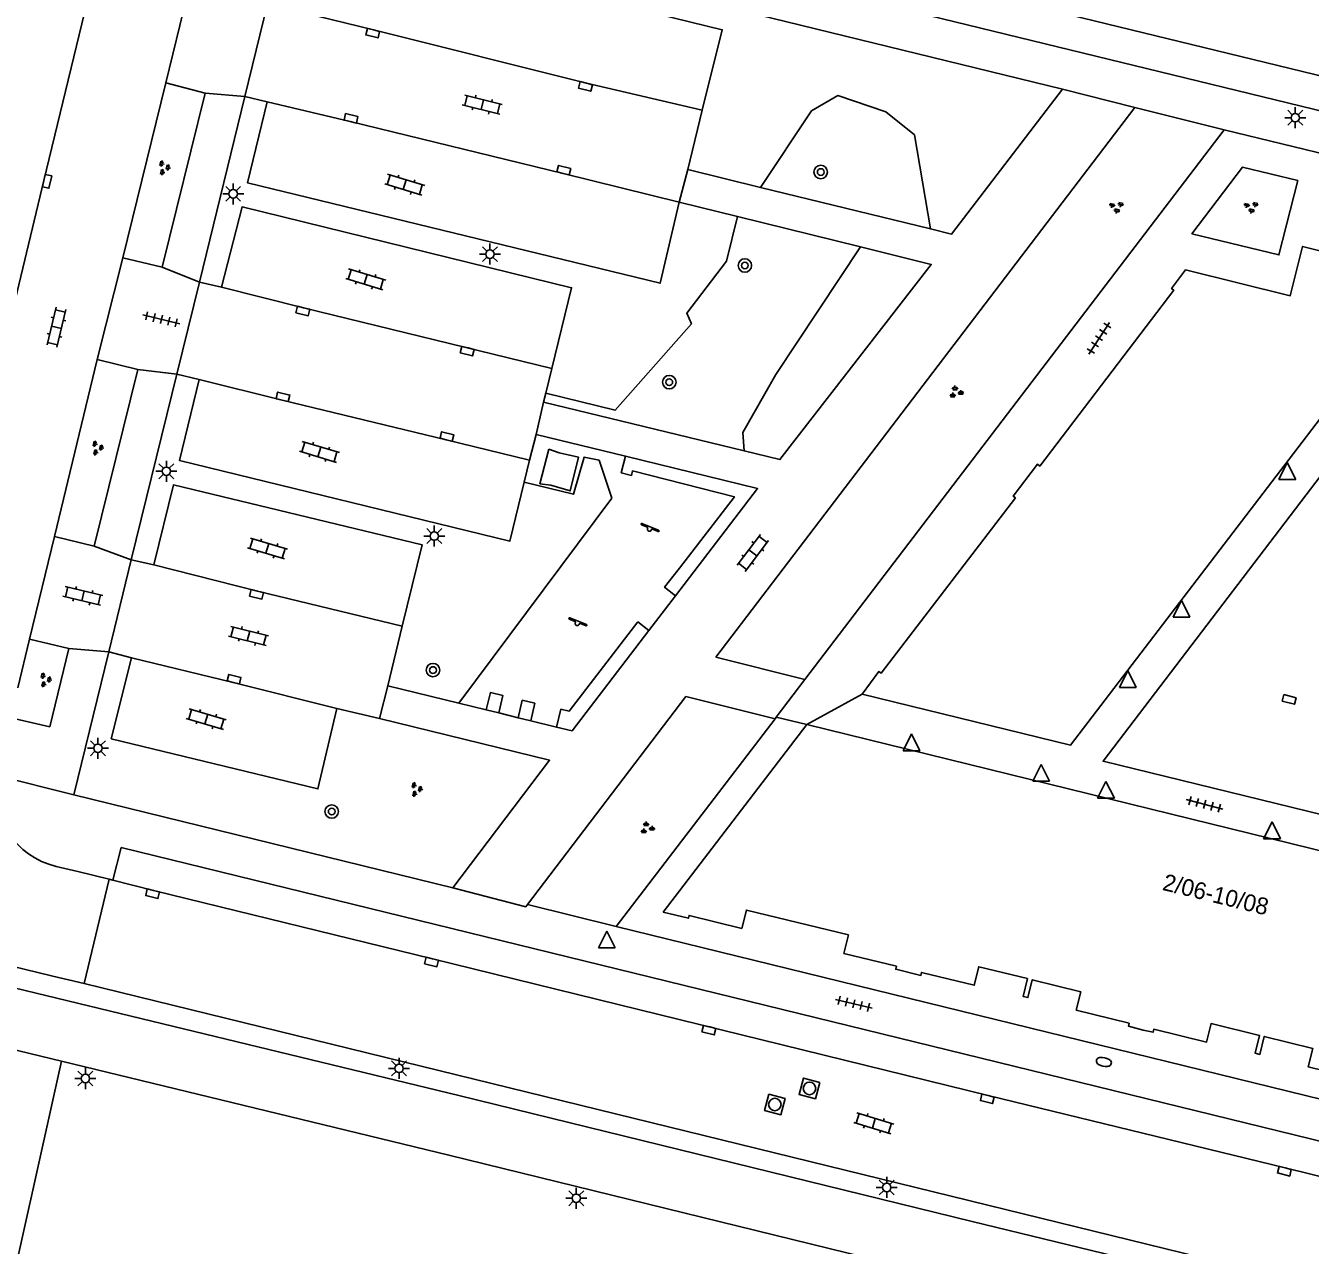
# Model space of a CAD drawing. Extents: x 125000 to 129004, y 397500 to 399008.
# Drawn here: x 126679.9 to 126756.2, y 397867.8 to 397940.2 of the extents above; entities that cross this region are included whole.
import ezdxf

# ---------------------------------------------------------------- set-up
doc = ezdxf.new("R2010")
doc.units = 0
for name, color, linetype in [('gg-afsc-muur', 7, 'Continuous'), ('gg-anno-huisnummerreeks BGT', 7, 'Continuous'), ('gg-bbg-hoofdgebouw', 7, 'Continuous'), ('gg-bbg-lage trafo', 7, 'Continuous'), ('gg-knt-verharding', 7, 'Continuous'), ('gg-knt-verharding nz', 7, 'Continuous'), ('gt-grn-groengrens', 7, 'Continuous'), ('gt-grn-weggrens', 7, 'Continuous'), ('gt-symb-boom', 7, 'Continuous'), ('gt-symb-brandkraan', 7, 'Continuous'), ('gt-symb-groenvak', 7, 'Continuous'), ('gt-symb-klinker verharding', 7, 'Continuous'), ('gt-symb-kolk', 7, 'Continuous'), ('gt-symb-kolk center center', 7, 'Continuous'), ('gt-symb-lichtmast', 7, 'Continuous'), ('gt-symb-rioolschacht', 7, 'Continuous'), ('gt-symb-speelvoorziening', 7, 'Continuous'), ('gt-symb-tegel verharding', 7, 'Continuous'), ('gt-symb-waterafsluiter', 7, 'Continuous')]:
    doc.layers.add(name, color=color, linetype=linetype)

# ---------------------------------------------------------------- blocks, each defined once
blk = doc.blocks.new('gt0-LMAST')
at = {"layer": 'gt-symb-lichtmast'}
for p, q in [((-0.182, 0.173), (-0.447, 0.438)), ((-0.005, 0.246), (-0.005, 0.621)), ((0.172, 0.173), (0.437, 0.438)), ((-0.255, -0.004), (-0.63, -0.004)), ((-0.182, -0.181), (-0.447, -0.446)), ((-0.005, -0.254), (-0.005, -0.629)), ((0.437, -0.446), (0.172, -0.181)), ((0.245, -0.004), (0.62, -0.004))]:
    blk.add_line(p, q, dxfattribs=at)
blk.add_circle((-0.005, -0.004), 0.25, dxfattribs=at)
blk = doc.blocks.new('gt0-KOLK')
at = {"layer": 'gt-symb-kolk'}
blk.add_lwpolyline([(0, 0), (0.375, 0), (0.375, 0.4), (-0.375, 0.4), (-0.375, 0), (0, 0)], dxfattribs=at)
blk = doc.blocks.new('gt0-BOOM')
at = {"layer": 'gt-symb-boom'}
for radius in [0.4, 0.2]:
    blk.add_circle((0, 0), radius, dxfattribs=at)
blk = doc.blocks.new('gt0-KL1')
at = {"layer": 'gt-symb-klinker verharding'}
for p, q in [((-1.15, 0.3), (1.15, 0.3)), ((-1, -0.3), (-1, 0.3)), ((-0.5, 0.3), (-0.5, 0.45)), ((0, -0.3), (0, 0.3)), ((0.5, 0.3), (0.5, 0.45)), ((1, -0.3), (1, 0.3)), ((-1.15, -0.3), (1.15, -0.3)), ((-0.5, -0.45), (-0.5, -0.3)), ((0.5, -0.45), (0.5, -0.3))]:
    blk.add_line(p, q, dxfattribs=at)
blk = doc.blocks.new('gt0-WAFSL')
at = {"layer": 'gt-symb-waterafsluiter'}
for p, q in [((-0.5, -0.333), (0, 0.667)), ((0, 0.667), (0.5, -0.333)), ((0.5, -0.333), (-0.5, -0.333))]:
    blk.add_line(p, q, dxfattribs=at)
blk = doc.blocks.new('gt0-GRVAK')
at = {"layer": 'gt-symb-groenvak'}
for p, q in [((-0.11, 0.189), (-0.228, 0.24)), ((-0.182, 0.153), (0.088, 0.153)), ((-0.091, 0.211), (-0.156, 0.322)), ((-0.047, 0.214), (-0.047, 0.393)), ((-0.004, 0.211), (0.061, 0.322)), ((0.015, 0.189), (0.133, 0.24)), ((0.262, -0.052), (0.197, 0.059)), ((0.305, -0.049), (0.305, 0.13)), ((0.349, -0.052), (0.414, 0.059)), ((-0.245, -0.228), (-0.363, -0.177)), ((-0.318, -0.264), (-0.047, -0.264)), ((-0.226, -0.206), (-0.291, -0.095)), ((-0.183, -0.203), (-0.183, -0.024)), ((-0.139, -0.206), (-0.074, -0.095)), ((-0.12, -0.228), (-0.002, -0.177)), ((0.243, -0.074), (0.125, -0.023)), ((0.17, -0.11), (0.441, -0.11)), ((0.368, -0.074), (0.486, -0.023))]:
    blk.add_line(p, q, dxfattribs=at)
blk = doc.blocks.new('gt0-TEG1')
at = {"layer": 'gt-symb-tegel verharding'}
for p, q in [((-1.125, 0), (1.125, 0)), ((-0.9, -0.25), (-0.9, 0.25)), ((-0.45, -0.25), (-0.45, 0.25)), ((0, -0.25), (0, 0.25)), ((0.45, -0.25), (0.45, 0.25)), ((0.9, -0.25), (0.9, 0.25))]:
    blk.add_line(p, q, dxfattribs=at)
blk = doc.blocks.new('gt0-KOLKCC')
at = {"layer": 'gt-symb-kolk center center'}
blk.add_lwpolyline([(-0.375, 0.2), (0.375, 0.2), (0.375, -0.2), (-0.375, -0.2)], close=True, dxfattribs=at)
blk = doc.blocks.new('gt0-BR')
at = {"layer": 'gt-symb-brandkraan'}
for centre, radius, start, end in [((-0.244, 0), 0.206, 107.56694, 252.43307), ((0.599, -2.664), 3, 106.89205, 107.56694), ((0, -0.691), 0.938, 73.10799, 106.89205), ((-0.599, -2.664), 3, 72.43309, 73.10799), ((0.244, 0), 0.206, 287.56695, 72.43309), ((0.599, 2.664), 3, 252.43307, 253.10797), ((0, 0.691), 0.938, 253.10797, 286.89206), ((-0.599, 2.664), 3, 286.89206, 287.56695)]:
    blk.add_arc(centre, radius, start, end, dxfattribs=at)
blk = doc.blocks.new('gt0-RS')
at = {"layer": 'gt-symb-rioolschacht'}
blk.add_lwpolyline([(-0.5, -0.5), (0.5, -0.5), (0.5, 0.5), (-0.5, 0.5)], close=True, dxfattribs=at)
blk.add_circle((0, 0), 0.375, dxfattribs=at)
blk = doc.blocks.new('gt0-SV')
at = {"layer": 'gt-symb-speelvoorziening'}
for p, q in [((-0.477, 0.255), (-0.08, 0.096)), ((0.542, -0.076), (-0.449, 0.324)), ((0.125, 0.014), (0.515, -0.143))]:
    blk.add_line(p, q, dxfattribs=at)
for centre, radius, start, end in [((-0.466, 0.291), 0.0369, 63.6251, 252.66016), ((-0.002, -0.005), 0.128, 127.68665, 8.59861), ((0.531, -0.111), 0.0363, 243.50852, 72.54358)]:
    blk.add_arc(centre, radius, start, end, dxfattribs=at)

msp = doc.modelspace()

# ---------------------------------------------------------------- linework, layer by layer
at = {"layer": 'gg-afsc-muur'}
for p, q in [((126714.98, 397886.696), (126724.409, 397899.041)), ((126724.409, 397899.041), (126724.483, 397899.138)), ((126724.483, 397899.138), (126726.3, 397898.692)), ((126773.658, 397872.32), (126714.98, 397886.696))]:
    msp.add_line(p, q, dxfattribs=at)
at = {"layer": 'gg-bbg-hoofdgebouw'}
for points in [[(126768.088, 397924.724), (126765.34, 397925.401), (126765.29, 397925.197), (126763.879, 397925.512), (126763.785, 397925.093), (126755.75, 397927.099), (126755.018, 397924.169), (126748.797, 397925.705), (126747.968, 397924.589), (126748.097, 397924.494), (126740.134, 397914.05), (126739.999, 397914.153), (126738.551, 397912.263), (126738.686, 397912.159), (126730.711, 397901.738), (126730.574, 397901.839), (126729.592, 397900.508)], [(126761.608, 397916.208), (126762.318, 397919.119), (126759.138, 397919.932), (126741.968, 397897.475), (126729.592, 397900.508)], [(126726.3, 397898.692), (126717.773, 397887.553), (126719.264, 397887.189), (126719.307, 397887.363), (126722.438, 397886.582), (126722.711, 397887.678), (126728.768, 397886.203), (126728.498, 397885.106), (126731.622, 397884.337), (126731.579, 397884.162), (126733.073, 397883.797), (126733.115, 397883.972), (126736.249, 397883.21), (126736.516, 397884.308), (126739.404, 397883.603), (126739.147, 397882.549), (126739.43, 397882.48), (126739.687, 397883.534), (126742.575, 397882.829), (126742.305, 397881.732), (126745.443, 397880.957), (126745.397, 397880.783), (126746.287, 397880.544), (126746.867, 397880.423), (126746.904, 397880.599), (126750.043, 397879.831), (126750.311, 397880.929), (126753.194, 397880.216), (126752.936, 397879.173), (126753.209, 397879.106), (126753.472, 397880.167), (126756.355, 397879.454), (126756.087, 397878.356), (126759.23, 397877.588)], [(126726.3, 397898.692), (126774.218, 397886.919), (126777.082, 397886.214)]]:
    msp.add_lwpolyline(points, dxfattribs=at)
at = {"layer": 'gg-bbg-lage trafo'}
msp.add_lwpolyline([(126710.967, 397915.053), (126711.578, 397914.836), (126712.73, 397914.585), (126712.242, 397912.572), (126711.094, 397912.906), (126710.441, 397913), (126710.967, 397915.053)], dxfattribs=at)
at = {"layer": 'gg-knt-verharding'}
for p, q in [((126780.803, 397929.291), (126699.403, 397949.146)), ((126741.488, 397936.437), (126695.766, 397947.623)), ((126689.699, 397942.882), (126688.215, 397936.806)), ((126685.675, 397926.411), (126688.215, 397936.806)), ((126690.561, 397936.205), (126688.001, 397925.864)), ((126688.215, 397936.806), (126690.561, 397936.205)), ((126741.488, 397936.437), (126745.776, 397935.341)), ((126692.922, 397935.994), (126690.216, 397924.978)), ((126694.243, 397935.69), (126692.922, 397935.994)), ((126720.896, 397902.698), (126745.776, 397935.341)), ((126751.095, 397934.027), (126745.776, 397935.341)), ((126719.224, 397931.659), (126720.088, 397935.185)), ((126751.095, 397934.027), (126726.179, 397901.362)), ((126719.224, 397931.659), (126718.723, 397929.73)), ((126719.224, 397931.659), (126723.546, 397930.602)), ((126723.546, 397930.602), (126733.651, 397928.131)), ((126718.723, 397929.73), (126722.181, 397928.875)), ((126722.181, 397928.875), (126729.493, 397927.068)), ((126684.149, 397920.387), (126685.675, 397926.411)), ((126688.001, 397925.864), (126685.675, 397926.411)), ((126690.216, 397924.978), (126691.52, 397924.666)), ((126681.602, 397909.855), (126684.149, 397920.387)), ((126684.149, 397920.387), (126686.559, 397919.784)), ((126686.559, 397919.784), (126683.97, 397909.294)), ((126686.173, 397908.483), (126688.873, 397919.505)), ((126688.873, 397919.505), (126690.196, 397919.196)), ((126710.792, 397918.368), (126711.152, 397919.848)), ((126710.227, 397915.932), (126710.665, 397917.846)), ((126710.665, 397917.846), (126710.792, 397918.368)), ((126722.572, 397914.948), (126710.665, 397917.846)), ((126710.227, 397915.932), (126709.821, 397914.404)), ((126710.227, 397915.932), (126715.525, 397914.632)), ((126709.503, 397913.089), (126709.821, 397914.404)), ((126680.12, 397903.776), (126681.602, 397909.855)), ((126683.97, 397909.294), (126681.602, 397909.855)), ((126687.504, 397908.176), (126686.173, 397908.483)), ((126718.504, 397906.346), (126716.923, 397904.281)), ((126701.414, 397900.996), (126702.258, 397904.548)), ((126680.12, 397903.776), (126679.428, 397900.872)), ((126682.462, 397903.209), (126680.12, 397903.776)), ((126681.337, 397898.553), (126682.462, 397903.209)), ((126684.831, 397903.01), (126682.752, 397894.519)), ((126686.177, 397902.664), (126684.831, 397903.01)), ((126720.896, 397902.698), (126726.179, 397901.362)), ((126701.414, 397900.996), (126700.909, 397899.063)), ((126705.618, 397899.966), (126701.414, 397900.996)), ((126726.179, 397901.362), (126724.483, 397899.138)), ((126709.704, 397888.014), (126719.116, 397900.363)), ((126724.409, 397899.041), (126719.116, 397900.363)), ((126700.909, 397899.063), (126698.386, 397899.646)), ((126707.261, 397899.563), (126705.618, 397899.966)), ((126708.004, 397899.381), (126707.261, 397899.563)), ((126679.023, 397899.087), (126681.337, 397898.553)), ((126709.151, 397899.1), (126708.004, 397899.381)), ((126709.9, 397898.916), (126709.151, 397899.1)), ((126711.427, 397898.543), (126709.9, 397898.916)), ((126682.752, 397894.519), (126705.27, 397888.994)), ((126685.077, 397889.442), (126685.567, 397891.387)), ((126681.712, 397890.267), (126682.994, 397889.957)), ((126682.994, 397889.957), (126684.854, 397889.508)), ((126684.854, 397889.508), (126683.373, 397883.306)), ((126684.854, 397889.508), (126685.077, 397889.442)), ((126714.98, 397886.696), (126709.704, 397888.014)), ((126681.504, 397883.748), (126674.434, 397885.483)), ((126683.373, 397883.306), (126681.504, 397883.748)), ((126683.373, 397883.306), (126778.717, 397859.944)), ((126682.027, 397878.693), (126676.474, 397880.039))]:
    msp.add_line(p, q, dxfattribs=at)
for points in [[(126720.088, 397935.185), (126721.274, 397939.96), (126696.753, 397945.974), (126695.599, 397941.163)], [(126695.599, 397941.163), (126700.557, 397939.953), (126713.202, 397936.789), (126720.088, 397935.185)], [(126733.651, 397928.131), (126734.899, 397927.826), (126741.488, 397936.437)], [(126718.723, 397929.73), (126717.582, 397924.908), (126693.079, 397930.866), (126694.243, 397935.69)], [(126694.243, 397935.69), (126699.176, 397934.505), (126711.817, 397931.431), (126718.723, 397929.73)], [(126755.459, 397931.01), (126754.34, 397926.59), (126749.172, 397927.845), (126752.176, 397931.801), (126755.459, 397931.01)], [(126711.152, 397919.848), (126712.322, 397924.636), (126692.755, 397929.436), (126691.52, 397924.666)], [(126729.493, 397927.068), (126733.694, 397926.029), (126724.696, 397914.431), (126722.572, 397914.948)], [(126691.52, 397924.666), (126696.407, 397923.449), (126711.152, 397919.848)], [(126690.196, 397919.196), (126689.03, 397914.384), (126708.659, 397909.596), (126709.503, 397913.089)], [(126709.821, 397914.404), (126704.877, 397915.612), (126695.133, 397917.961), (126690.196, 397919.196)], [(126764.387, 397912.411), (126766.472, 397911.897), (126761.618, 397892.188), (126743.895, 397896.516), (126759.334, 397916.751), (126761.608, 397916.208)], [(126715.525, 397914.632), (126723.373, 397912.707), (126718.504, 397906.346)], [(126687.504, 397908.176), (126688.677, 397912.932), (126703.452, 397909.36), (126702.258, 397904.548)], [(126702.258, 397904.548), (126693.661, 397906.626), (126687.504, 397908.176)], [(126716.923, 397904.281), (126712.356, 397898.315), (126711.427, 397898.543)], [(126698.386, 397899.646), (126697.259, 397894.867), (126684.982, 397897.854), (126686.177, 397902.664)], [(126686.177, 397902.664), (126692.227, 397901.194), (126698.386, 397899.646)], [(126705.27, 397888.994), (126711.016, 397896.574), (126700.909, 397899.063)], [(126685.567, 397891.387), (126770.038, 397870.695), (126769.562, 397868.752)], [(126709.704, 397888.014), (126709.607, 397887.874), (126705.27, 397888.994)], [(126775.969, 397859.46), (126764.48, 397862.291), (126736.13, 397869.18), (126705.623, 397876.667), (126677.314, 397883.512)], [(126675.753, 397880.2), (126671.961, 397863.349), (126678.271, 397861.882), (126682.027, 397878.693)], [(126772.549, 397856.546), (126763.6, 397858.781), (126735.128, 397865.735), (126705.037, 397873.118), (126682.027, 397878.693)]]:
    msp.add_lwpolyline(points, dxfattribs=at)
msp.add_arc((126682.807, 397894.854), 4.716, 170.01052, 256.56843, dxfattribs=at)
at = {"layer": 'gg-knt-verharding nz'}
for p, q in [((126699.891, 397951.096), (126781.251, 397931.267)), ((126770.843, 397929.185), (126751.095, 397934.027))]:
    msp.add_line(p, q, dxfattribs=at)
for points in [[(126679.28, 397923.905), (126680.974, 397931.005), (126684.043, 397943.678)], [(126769.562, 397868.752), (126768.048, 397869.082), (126754.714, 397872.358), (126737.068, 397876.661), (126704.056, 397884.785), (126687.486, 397888.839), (126685.077, 397889.442)]]:
    msp.add_lwpolyline(points, dxfattribs=at)
at = {"layer": 'gt-grn-groengrens'}
for p, q in [((126713.969, 397914.396), (126714.712, 397912.14)), ((126714.712, 397912.14), (126705.618, 397899.966)), ((126716.261, 397904.788), (126716.923, 397904.281)), ((126709.151, 397899.1), (126709.399, 397900.143)), ((126709.399, 397900.143), (126710.149, 397899.965)), ((126709.9, 397898.916), (126710.149, 397899.965)), ((126711.427, 397898.543), (126711.678, 397899.602))]:
    msp.add_line(p, q, dxfattribs=at)
for points in [[(126733.651, 397928.131), (126732.693, 397933.715), (126731, 397935.087), (126728.135, 397936.058), (126726.578, 397935.14), (126723.546, 397930.602)], [(126710.792, 397918.368), (126714.912, 397917.366), (126719.446, 397922.504), (126719.168, 397923.125), (126721.525, 397926.223), (126722.181, 397928.875)], [(126729.493, 397927.068), (126724.449, 397919.485), (126722.496, 397916.04), (126722.572, 397914.948)], [(126713.969, 397914.396), (126713.068, 397914.574), (126712.445, 397912.378), (126709.503, 397913.089)], [(126715.525, 397914.632), (126715.279, 397913.648), (126715.876, 397913.492), (126715.948, 397913.767)], [(126718.726, 397907.988), (126721.995, 397912.229), (126715.948, 397913.767)], [(126718.504, 397906.346), (126717.85, 397906.851), (126718.726, 397907.988)], [(126711.678, 397899.602), (126712.173, 397899.484), (126716.261, 397904.788)], [(126707.261, 397899.563), (126707.505, 397900.593), (126708.25, 397900.416), (126708.004, 397899.381)]]:
    msp.add_lwpolyline(points, dxfattribs=at)
at = {"layer": 'gt-grn-weggrens'}
for p, q in [((126694.261, 397941.507), (126692.922, 397935.994)), ((126690.561, 397936.205), (126692.922, 397935.994)), ((126688.001, 397925.864), (126690.216, 397924.978)), ((126690.216, 397924.978), (126688.873, 397919.505)), ((126686.559, 397919.784), (126688.873, 397919.505)), ((126683.97, 397909.294), (126686.173, 397908.483)), ((126686.173, 397908.483), (126684.831, 397903.01)), ((126682.462, 397903.209), (126684.831, 397903.01)), ((126729.592, 397900.508), (126726.3, 397898.692)), ((126682.752, 397894.519), (126678.163, 397895.672))]:
    msp.add_line(p, q, dxfattribs=at)

# ---------------------------------------------------------------- block references
at = {"layer": 'gt-symb-boom'}
for p in [(126727.125, 397931.512), (126722.62, 397925.963), (126718.128, 397919.033), (126704.092, 397901.93), (126698.077, 397893.528)]:
    msp.add_blockref('gt0-BOOM', p, dxfattribs=at)
at = {"layer": 'gt-symb-brandkraan', "rotation": 167.46497664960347}
msp.add_blockref('gt0-BR', (126743.944, 397878.654), dxfattribs=at)
at = {"layer": 'gt-symb-groenvak'}
for p, rotation in [((126688.114, 397931.795), -103.41107184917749), ((126744.723, 397929.448), 167.17287658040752), ((126752.724, 397929.448), 167.17287658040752), ((126684.148, 397915.152), -103.41107184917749), ((126681.064, 397901.374), -103.41107184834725), ((126703.096, 397894.871), -103.41107184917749)]:
    msp.add_blockref('gt0-GRVAK', p, dxfattribs=dict(at, rotation=rotation))
for p in [(126735.147, 397918.432), (126716.798, 397892.542)]:
    msp.add_blockref('gt0-GRVAK', p, dxfattribs=at)
at = {"layer": 'gt-symb-klinker verharding'}
for p, rotation in [((126707.021, 397935.514), 165.93596328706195), ((126702.411, 397930.759), -16.73216022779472), ((126700.098, 397925.138), -16.73216022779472), ((126681.725, 397922.294), -103.41107184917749), ((126697.344, 397914.888), -16.73216022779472), ((126694.259, 397909.156), -16.73216022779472), ((126723.091, 397908.889), -127.39732038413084), ((126683.296, 397906.339), -13.647238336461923), ((126693.136, 397903.956), -14.119602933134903), ((126690.624, 397899.016), -16.732160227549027), ((126730.281, 397875.011), -16.73216022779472)]:
    msp.add_blockref('gt0-KL1', p, dxfattribs=dict(at, rotation=rotation))
at = {"layer": 'gt-symb-kolk'}
for p, rotation in [((126700.557, 397939.953), 166.29711003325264), ((126713.202, 397936.789), 165.93596328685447), ((126699.176, 397934.505), -13.480126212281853), ((126711.817, 397931.431), -13.64723833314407), ((126680.974, 397931.005), -103.41107184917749), ((126696.407, 397923.449), 165.9915565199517), ((126706.173, 397921.065), 166.28353067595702), ((126695.133, 397917.961), -13.535856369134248), ((126704.877, 397915.612), -13.71646932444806), ((126693.661, 397906.626), 166.40843955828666), ((126692.227, 397901.194), -13.647238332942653), ((126687.486, 397888.839), 166.22785457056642), ((126704.056, 397884.785), 166.17220496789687), ((126720.529, 397880.734), 166.17220496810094), ((126737.068, 397876.661), 166.29711003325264), ((126754.714, 397872.358), 166.17220496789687)]:
    msp.add_blockref('gt0-KOLK', p, dxfattribs=dict(at, rotation=rotation))
at = {"layer": 'gt-symb-kolk center center', "rotation": -14.536509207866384}
msp.add_blockref('gt0-KOLKCC', (126754.951, 397900.189), dxfattribs=at)
at = {"layer": 'gt-symb-lichtmast'}
for p in [(126755.317, 397934.744), (126692.23, 397930.22), (126707.478, 397926.64), (126688.258, 397913.745), (126704.171, 397909.893), (126684.193, 397897.29), (126702.084, 397878.276), (126683.45, 397877.676), (126731.049, 397871.203), (126712.607, 397870.564)]:
    msp.add_blockref('gt0-LMAST', p, dxfattribs=at)
at = {"layer": 'gt-symb-rioolschacht'}
for p, rotation in [((126726.458, 397877.08), 164.62927456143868), ((126724.399, 397876.128), -104.42553178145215)]:
    msp.add_blockref('gt0-RS', p, dxfattribs=dict(at, rotation=rotation))
at = {"layer": 'gt-symb-speelvoorziening'}
for p in [(126716.955, 397910.309), (126712.667, 397904.705)]:
    msp.add_blockref('gt0-SV', p, dxfattribs=at)
at = {"layer": 'gt-symb-tegel verharding'}
for p, rotation in [((126687.961, 397922.762), -13.411071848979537), ((126743.659, 397921.64), -122.87978190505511), ((126749.931, 397893.952), -14.536509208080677), ((126729.093, 397882.108), -13.411071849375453)]:
    msp.add_blockref('gt0-TEG1', p, dxfattribs=dict(at, rotation=rotation))
at = {"layer": 'gt-symb-waterafsluiter'}
for p in [(126754.841, 397913.59), (126748.56, 397905.413), (126745.37, 397901.236), (126732.513, 397897.469), (126740.224, 397895.658), (126744.066, 397894.652), (126753.935, 397892.248), (126714.421, 397885.758)]:
    msp.add_blockref('gt0-WAFSL', p, dxfattribs=at)

# ---------------------------------------------------------------- texts
at = {"layer": 'gg-anno-huisnummerreeks BGT'}
msp.add_text('2/06-10/08', height=1, rotation=346.2, dxfattribs=at).set_placement((126747.372, 397888.88))

doc.saveas('drawing.dxf')
